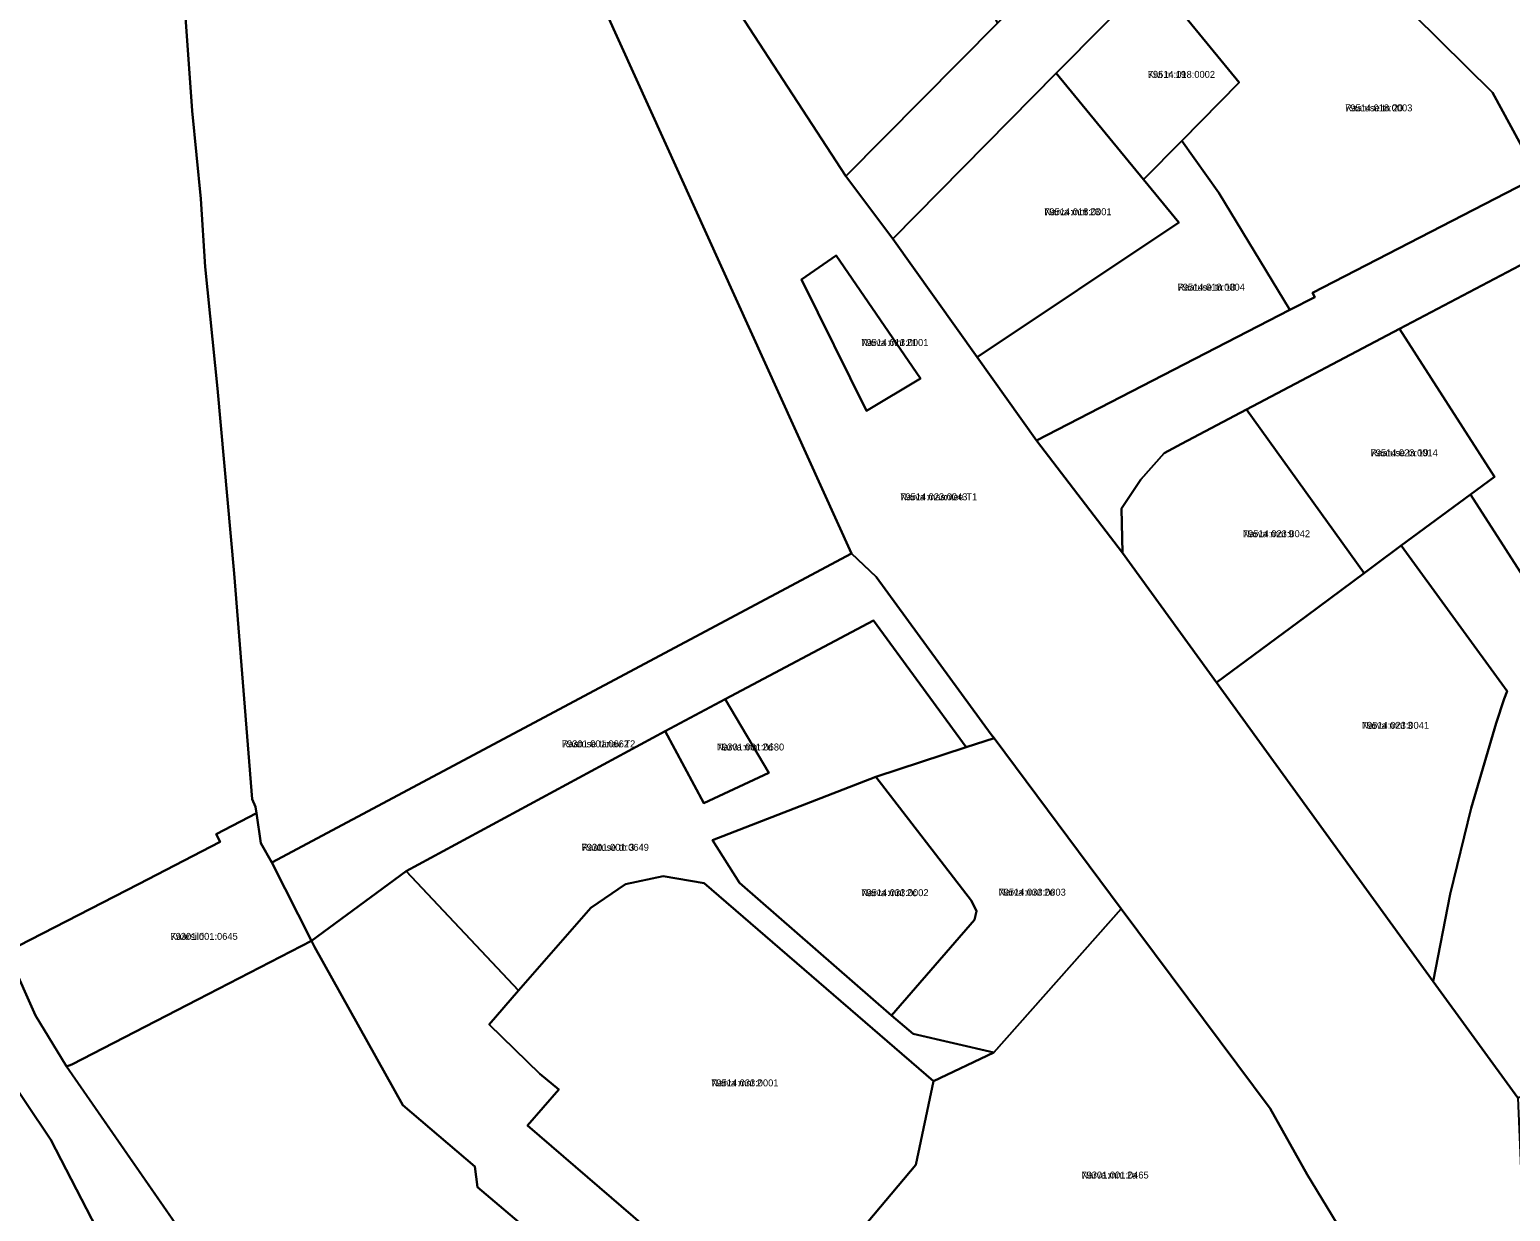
# Model space of a CAD drawing. Extents: x 643847 to 663718, y 6468443 to 6482775.
# Drawn here: x 659393.1 to 659712.5, y 6474325.6 to 6474580.3 of the extents above; entities that cross this region are included whole.
import ezdxf

# ---------------------------------------------------------------- set-up
doc = ezdxf.new("R2010")
doc.units = 0
for name, color, linetype in [('L_AADRESS', 7, 'Continuous'), ('PIIR', 7, 'Continuous'), ('TUNNUS', 7, 'Continuous')]:
    doc.layers.add(name, color=color, linetype=linetype)

msp = doc.modelspace()

# ---------------------------------------------------------------- linework, layer by layer
at = {"layer": 'PIIR'}
for points in [[(659579.27, 6474535.27), (659569.14, 6474548.74), (659601.87, 6474581.75), (659623.49, 6474603.75), (659641.06, 6474621.53), (659658.63, 6474639.33), (659676.23, 6474657.09), (659694.7, 6474675.69), (659701.52, 6474682.54), (659716.03, 6474697.38), (659738.12, 6474719.38), (659766.82, 6474748.01), (659769.62, 6474727.95), (659756.56, 6474714.72), (659741.4, 6474699.36), (659733.85, 6474691.72), (659710.75, 6474668.33), (659697.63, 6474655.06), (659682.82, 6474640.06), (659658.94, 6474615.9), (659635.2, 6474591.86), (659614.53, 6474570.95)], [(659718.45, 6474548.68), (659708.61, 6474566.81), (659691.61, 6474583.62), (659722.86, 6474600.49), (659761.01, 6474621.91), (659780.82, 6474642.9), (659791.31, 6474653.93), (659823.81, 6474671.64), (659868, 6474625.76)], [(659546.26, 6474583.84), (659540.42, 6474595.56), (659561.99, 6474593.81), (659562.96, 6474607.69), (659563.85, 6474607.61), (659577.91, 6474627.12), (659587.93, 6474609.04), (659601.87, 6474581.75), (659569.14, 6474548.74)], [(659641.56, 6474491.04), (659637.8, 6474489.04), (659632.8, 6474483.37), (659628.58, 6474477.08), (659628.84, 6474467.52), (659610.28, 6474491.76), (659664.93, 6474519.95), (659670.26, 6474522.7), (659669.8, 6474523.59), (659718.45, 6474548.68), (659868, 6474625.76), (659870.42, 6474609.56), (659849.08, 6474598.75), (659810.89, 6474578.93), (659779.09, 6474562.24), (659766.23, 6474556.27), (659722.73, 6474533.78), (659688.52, 6474515.84), (659655.57, 6474498.43)], [(659669.8, 6474523.59), (659670.26, 6474522.7), (659664.93, 6474519.95), (659649.62, 6474545.13), (659641.59, 6474556.38), (659654, 6474568.93), (659635.2, 6474591.86), (659658.94, 6474615.9), (659691.61, 6474583.62), (659708.61, 6474566.81), (659718.45, 6474548.68)], [(659635.2, 6474591.86), (659654, 6474568.93), (659641.59, 6474556.38), (659633.33, 6474548.02), (659614.53, 6474570.95)], [(659640.95, 6474538.74), (659597.48, 6474509.71), (659579.27, 6474535.27), (659614.53, 6474570.95), (659633.33, 6474548.02)], [(659597.48, 6474509.71), (659640.95, 6474538.74), (659633.33, 6474548.02), (659641.59, 6474556.38), (659649.62, 6474545.13), (659664.93, 6474519.95), (659610.28, 6474491.76)], [(659573.58, 6474498.17), (659559.61, 6474526.5), (659567.08, 6474531.62), (659585.28, 6474505.1)], [(659567.08, 6474531.62), (659559.61, 6474526.5), (659573.58, 6474498.17), (659585.28, 6474505.1)], [(659709.05, 6474483.92), (659688.52, 6474515.84), (659722.73, 6474533.78), (659739.29, 6474502.1), (659780.76, 6474523.85), (659781.67, 6474521.89), (659784.86, 6474515.23), (659773.78, 6474509.45), (659757.73, 6474497.17), (659746.41, 6474488.49), (659726.75, 6474444.58), (659703.88, 6474480.1)], [(659688.52, 6474515.84), (659709.05, 6474483.92), (659703.88, 6474480.1), (659688.95, 6474469.1), (659683.24, 6474464.87), (659680.95, 6474463.18), (659655.57, 6474498.43)], [(659655.57, 6474498.43), (659680.95, 6474463.18), (659678.68, 6474461.51), (659668.33, 6474453.86), (659649.08, 6474439.63), (659628.84, 6474467.52), (659628.58, 6474477.08), (659632.8, 6474483.37), (659637.8, 6474489.04), (659641.56, 6474491.04)], [(659717.65, 6474351), (659714.05, 6474350.08), (659695.85, 6474375.17), (659699.49, 6474393.95), (659704.02, 6474412.53), (659709.39, 6474430.82), (659711.16, 6474436.05), (659711.77, 6474437.71), (659688.95, 6474469.1), (659703.88, 6474480.1), (659726.75, 6474444.58), (659732.13, 6474436.2), (659737.18, 6474434.47), (659734.44, 6474426.92), (659729.82, 6474412), (659725.87, 6474396.95), (659722.94, 6474383.87), (659722.44, 6474381.8), (659719.77, 6474366.43), (659717.81, 6474352)], [(659570.37, 6474467.39), (659575.69, 6474462.35), (659600.51, 6474428.41), (659601.12, 6474427.63), (659595.11, 6474425.66), (659575.13, 6474452.95), (659543.16, 6474435.97), (659530.17, 6474429.08), (659474.3, 6474398.92), (659453.93, 6474383.88), (659445.35, 6474400.77)], [(659695.85, 6474375.17), (659649.08, 6474439.63), (659668.33, 6474453.86), (659678.68, 6474461.51), (659680.95, 6474463.18), (659683.24, 6474464.87), (659688.95, 6474469.1), (659711.77, 6474437.71), (659711.16, 6474436.05), (659709.39, 6474430.82), (659704.02, 6474412.53), (659699.49, 6474393.95)], [(659595.11, 6474425.66), (659575.65, 6474419.27), (659540.43, 6474405.64), (659546.19, 6474396.44), (659579, 6474367.81), (659583.7, 6474363.89), (659601.08, 6474359.82), (659588.03, 6474353.69), (659538.62, 6474396.37), (659529.75, 6474397.87), (659521.63, 6474396.09), (659514.19, 6474391.03), (659498.59, 6474373.17), (659474.3, 6474398.92), (659530.17, 6474429.08), (659538.53, 6474413.55), (659552.52, 6474420.14), (659543.16, 6474435.97), (659575.13, 6474452.95)], [(659530.17, 6474429.08), (659543.16, 6474435.97), (659552.52, 6474420.14), (659538.53, 6474413.55)], [(659601.12, 6474427.63), (659628.54, 6474390.84), (659601.08, 6474359.82), (659583.7, 6474363.89), (659579, 6474367.81), (659596.89, 6474388.43), (659597.34, 6474390.32), (659596.24, 6474392.51), (659575.65, 6474419.27), (659595.11, 6474425.66)], [(659575.65, 6474419.27), (659596.24, 6474392.51), (659597.34, 6474390.32), (659596.89, 6474388.43), (659579, 6474367.81), (659546.19, 6474396.44), (659540.43, 6474405.64)], [(659445.35, 6474400.77), (659453.93, 6474383.88), (659429.38, 6474371.25), (659402.22, 6474357.28), (659401.1, 6474356.85), (659401.01, 6474356.98), (659394.42, 6474367.84), (659388.98, 6474379.93), (659387.91, 6474382.09), (659390.73, 6474382.86), (659416.57, 6474396.15), (659434.22, 6474405.23), (659433.35, 6474406.89), (659442.05, 6474411.4), (659443.02, 6474404.96)], [(659588.03, 6474353.69), (659584.28, 6474335.61), (659562.21, 6474309.38), (659553.23, 6474298.7), (659538.83, 6474311.1), (659500.5, 6474344.09), (659507.23, 6474351.83), (659503.18, 6474355.23), (659492.22, 6474365.89), (659498.59, 6474373.17), (659514.19, 6474391.03), (659521.63, 6474396.09), (659529.75, 6474397.87), (659538.62, 6474396.37)], [(659628.54, 6474390.84), (659660.67, 6474347.77), (659668.67, 6474333.55), (659676.14, 6474321.28), (659677.72, 6474313.17), (659653.8, 6474309.41), (659651.15, 6474280.12), (659588.56, 6474288.28), (659562.21, 6474309.38), (659584.28, 6474335.61), (659588.03, 6474353.69), (659601.08, 6474359.82)], [(659610.95, 6474102.03), (659589.04, 6474080.14), (659560.58, 6474109.38), (659534.94, 6474135.14), (659517.21, 6474156.53), (659442.85, 6474235.27), (659395.91, 6474285.76), (659384.51, 6474296.29), (659368.31, 6474313.69), (659349.08, 6474340.91), (659349.51, 6474341.14), (659338.32, 6474364.64), (659347.51, 6474368.53), (659362.5, 6474374.75), (659378.88, 6474380.43), (659380.66, 6474377.21), (659386.94, 6474357.12), (659397.73, 6474340.98), (659415.33, 6474306.93), (659519.56, 6474197.32), (659554.39, 6474160.92), (659556.76, 6474158.36), (659597.28, 6474116.25)]]:
    msp.add_lwpolyline(points, close=True, dxfattribs=at)
for points in [[(659446.03, 6474741.55), (659570.37, 6474467.39), (659445.35, 6474400.77), (659443.02, 6474404.96), (659442.05, 6474411.4), (659441.84, 6474412.79), (659441.13, 6474414.48), (659437.21, 6474463.07), (659433.66, 6474502.99), (659430.97, 6474529.24), (659430.06, 6474543.88), (659428.21, 6474562.82), (659426.12, 6474592.18)], [(659676.14, 6474321.28), (659668.67, 6474333.55), (659660.67, 6474347.77), (659628.54, 6474390.84), (659601.12, 6474427.63), (659600.51, 6474428.41), (659575.69, 6474462.35), (659570.37, 6474467.39), (659446.03, 6474741.55)], [(659426.12, 6474592.18), (659428.21, 6474562.82), (659430.06, 6474543.88), (659430.97, 6474529.24), (659433.66, 6474502.99), (659437.21, 6474463.07), (659441.13, 6474414.48), (659441.84, 6474412.79), (659442.05, 6474411.4), (659433.35, 6474406.89), (659434.22, 6474405.23), (659416.57, 6474396.15), (659390.73, 6474382.86)], [(659546.26, 6474583.84), (659569.14, 6474548.74), (659579.27, 6474535.27), (659597.48, 6474509.71), (659610.28, 6474491.76), (659628.84, 6474467.52), (659649.08, 6474439.63), (659695.85, 6474375.17), (659714.05, 6474350.08), (659715.7, 6474311.08)], [(659513.13, 6474310.98), (659489.69, 6474330.84), (659489.15, 6474335.27), (659473.64, 6474348.45), (659454.59, 6474382.65), (659453.93, 6474383.88), (659474.3, 6474398.92), (659498.59, 6474373.17), (659492.22, 6474365.89), (659503.18, 6474355.23), (659507.23, 6474351.83), (659500.5, 6474344.09), (659538.83, 6474311.1)], [(659432.01, 6474312.29), (659401.1, 6474356.85), (659402.22, 6474357.28), (659429.38, 6474371.25), (659453.93, 6474383.88), (659454.59, 6474382.65), (659473.64, 6474348.45), (659489.15, 6474335.27), (659489.69, 6474330.84), (659513.13, 6474310.98)], [(659415.33, 6474306.93), (659397.73, 6474340.98), (659386.94, 6474357.12), (659380.66, 6474377.21), (659384.58, 6474378.49), (659388.98, 6474379.93), (659394.42, 6474367.84), (659401.01, 6474356.98), (659432.01, 6474312.29)]]:
    msp.add_lwpolyline(points, dxfattribs=at)

# ---------------------------------------------------------------- texts
at = {"layer": 'L_AADRESS'}
for s, p in [('Kivi tn 19', (659634.27, 6474569.94)), ('Raatuse tn 20', (659676.83, 6474562.72)), ('Narva mnt 23', (659611.96, 6474540.33)), ('Raatuse tn 18', (659640.7, 6474524.07)), ('Narva mnt 21', (659572.45, 6474512.14)), ('Raatuse tn 19', (659682.31, 6474488.37)), ('Narva maantee T1', (659580.87, 6474478.88)), ('Narva mnt 9', (659654.77, 6474470.92)), ('Narva mnt 3', (659680.43, 6474429.61)), ('Raatuse tänav T2', (659507.9, 6474425.63)), ('Narva mnt 2d', (659541.35, 6474424.94)), ('Raatuse tn 3', (659512.17, 6474403.32)), ('Narva mnt 2c', (659572.48, 6474393.54)), ('Narva mnt 2e', (659602.09, 6474393.64)), ('Kaarsild', (659423.5, 6474384.12)), ('Narva mnt 2', (659540.12, 6474352.53)), ('Narva mnt 2a', (659619.96, 6474332.67))]:
    msp.add_text(s, height=1.5, dxfattribs=at).set_placement(p)
at = {"layer": 'TUNNUS'}
for s, p in [('79514:018:0002', (659634.27, 6474569.94)), ('79514:018:0003', (659676.83, 6474562.72)), ('79514:018:0001', (659611.96, 6474540.33)), ('79514:018:0004', (659640.7, 6474524.07)), ('79514:013:0001', (659572.45, 6474512.14)), ('79514:023:0014', (659682.31, 6474488.37)), ('79514:023:0043', (659580.87, 6474478.88)), ('79514:023:0042', (659654.77, 6474470.92)), ('79514:023:0041', (659680.43, 6474429.61)), ('79301:001:0662', (659507.9, 6474425.63)), ('79301:001:0680', (659541.35, 6474424.94)), ('79301:001:0649', (659512.17, 6474403.32)), ('79514:033:0002', (659572.48, 6474393.54)), ('79514:033:0003', (659602.09, 6474393.64)), ('79301:001:0645', (659423.5, 6474384.12)), ('79514:033:0001', (659540.12, 6474352.53)), ('79301:001:0465', (659619.96, 6474332.67))]:
    msp.add_text(s, height=1.5, dxfattribs=at).set_placement(p)

doc.saveas('drawing.dxf')
